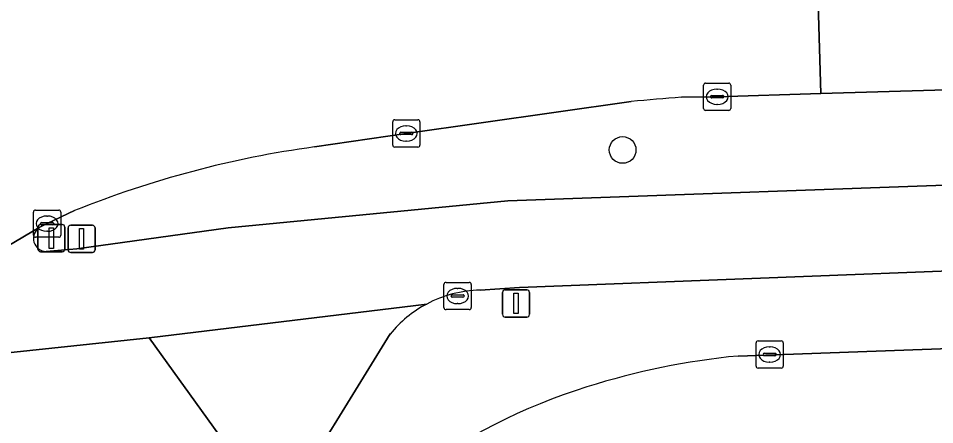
# Model space of a CAD drawing. Extents: x 161084 to 161928, y 385354 to 386522.
# Drawn here: x 161116.1 to 161149.74, y 386454.77 to 386469.69 of the extents above; entities that cross this region are included whole.
import ezdxf

# ---------------------------------------------------------------- set-up
doc = ezdxf.new("R2010")
doc.units = 0
for name, color, linetype in [('IMGEO_Berm_groen', 7, 'Continuous'), ('IMGEO_Boom', 7, 'Continuous'), ('IMGEO_Drukknoppaal', 7, 'Continuous'), ('IMGEO_Fietspad_gesloten', 7, 'Continuous'), ('IMGEO_Kolk', 7, 'Continuous'), ('IMGEO_Lichtmast', 7, 'Continuous'), ('IMGEO_OVBaan_gesloten', 7, 'Continuous'), ('IMGEO_Rijbaan_lokaal_open', 7, 'Continuous'), ('IMGEO_Rioolput', 7, 'Continuous'), ('IMGEO_Verkeersregelinstallatiepaal', 7, 'Continuous'), ('IMGEO_Voetpad_open', 7, 'Continuous')]:
    doc.layers.add(name, color=color, linetype=linetype)

msp = doc.modelspace()

# ---------------------------------------------------------------- linework, layer by layer
at = {"layer": 'IMGEO_Berm_groen'}
for points in [[(161324.488, 386473.029), (161324.174, 386473.019), (161308.878, 386472.496), (161294.413, 386471.969), (161278.948, 386471.456), (161264.494, 386470.965), (161249.014, 386470.423), (161234.54, 386469.929), (161219.072, 386469.405), (161204.61, 386468.919), (161189.602, 386468.4), (161168.592, 386467.689), (161159.524, 386467.368), (161153.509, 386467.159), (161145.56, 386466.922), (161141.753, 386466.809), (161140.444, 386466.789)], [(161117.118, 386461.128), (161118.237, 386461.225), (161123.802, 386461.992), (161134.063, 386462.983), (161152.508, 386463.647), (161176.804, 386464.387), (161190.3, 386464.782), (161209.299, 386465.541), (161259.107, 386467.409), (161318.227, 386469.57)], [(161138.598, 386466.632), (161130.34, 386465.462), (161126.974, 386464.968)], [(161118.161, 386462.631), (161117.152, 386462.151), (161116.86, 386462.007)]]:
    msp.add_lwpolyline(points, dxfattribs=at)
for centre, radius, start, end in [((161144.954, 386402.833), 64.115, 94.03339, 95.68908), ((161132.042, 386428.07), 37.244, 97.8209, 111.8824), ((161117.132, 386461.609), 0.482, 124.3345, 268.3811)]:
    msp.add_arc(centre, radius, start, end, dxfattribs=at)
at = {"layer": 'IMGEO_Boom'}
msp.add_circle((161138.281, 386464.855), 0.489, dxfattribs=at)
at = {"layer": 'IMGEO_Drukknoppaal'}
for p, q in [((161117.923, 386461.193), (161117.923, 386461.993)), ((161117.923, 386461.993), (161117.923, 386461.193)), ((161118.023, 386462.093), (161118.813, 386462.093)), ((161118.813, 386462.093), (161118.023, 386462.093)), ((161118.913, 386461.993), (161118.913, 386461.193)), ((161118.913, 386461.193), (161118.913, 386461.993)), ((161118.813, 386461.093), (161118.023, 386461.093)), ((161118.023, 386461.093), (161118.813, 386461.093))]:
    msp.add_line(p, q, dxfattribs=at)
msp.add_lwpolyline([(161118.343, 386461.968), (161118.493, 386461.968), (161118.493, 386461.218), (161118.343, 386461.218), (161118.343, 386461.968)], dxfattribs=at)
for centre, start, end in [((161118.023, 386461.993), 90, 180), ((161118.023, 386461.993), 90, 180), ((161118.813, 386461.993), 0, 90), ((161118.813, 386461.993), 360, 90), ((161118.023, 386461.193), 180, 270), ((161118.023, 386461.193), 180, 270), ((161118.813, 386461.193), 270, 0), ((161118.813, 386461.193), 270, 0)]:
    msp.add_arc(centre, 0.1, start, end, dxfattribs=at)
at = {"layer": 'IMGEO_Fietspad_gesloten'}
for points in [[(161356.064, 386471.197), (161349.771, 386471.004), (161348.366, 386470.951), (161340.709, 386470.708), (161337.397, 386470.554), (161333.061, 386470.431), (161328.488, 386470.039), (161324.656, 386469.71), (161323.568, 386469.636), (161318.227, 386469.57), (161259.107, 386467.409), (161209.299, 386465.541), (161190.3, 386464.782), (161176.804, 386464.387), (161152.508, 386463.647), (161134.063, 386462.983), (161123.802, 386461.992), (161118.237, 386461.225), (161117.118, 386461.128)], [(161133.048, 386459.715), (161134.497, 386459.803), (161152.195, 386460.489), (161294.6, 386465.615), (161295.411, 386465.645), (161322.752, 386466.655), (161341.262, 386467.223), (161348.14, 386467.407), (161350.229, 386467.481), (161356.184, 386467.639), (161356.064, 386471.197)], [(161116.86, 386462.007), (161115.722, 386461.335)], [(161111.555, 386456.967), (161120.9, 386457.962), (161131.088, 386459.2)], [(161131.088, 386459.2), (161120.9, 386457.962), (161123.486, 386454.374), (161123.011, 386452.691), (161120.925, 386448.94), (161119.119, 386444.911), (161117.604, 386440.708), (161117.274, 386439.779)], [(161125.569, 386451.333), (161129.745, 386458.101)]]:
    msp.add_lwpolyline(points, dxfattribs=at)
for centre, radius, start, end in [((161117.132, 386461.609), 0.482, 124.3345, 268.3811), ((161133.164, 386455.285), 4.431, 91.5042, 117.9397), ((161133.162, 386455.295), 4.421, 117.9759, 140.6122)]:
    msp.add_arc(centre, radius, start, end, dxfattribs=at)
at = {"layer": 'IMGEO_Kolk'}
for p, q in [((161141.327, 386467.309), (161142.179, 386467.309)), ((161141.252, 386466.383), (161141.252, 386467.235)), ((161141.74, 386467.089), (161141.765, 386467.089)), ((161142.253, 386467.235), (161142.253, 386466.383)), ((161141.511, 386466.803), (161141.511, 386466.815)), ((161141.949, 386466.766), (161141.551, 386466.766)), ((161141.554, 386466.852), (161141.952, 386466.852)), ((161141.995, 386466.815), (161141.995, 386466.803)), ((161142.179, 386466.309), (161141.327, 386466.309)), ((161141.763, 386466.529), (161141.738, 386466.529)), ((161129.839, 386465.036), (161129.839, 386465.888)), ((161129.914, 386465.962), (161130.766, 386465.962)), ((161130.327, 386465.742), (161130.352, 386465.742)), ((161130.84, 386465.888), (161130.84, 386465.036)), ((161130.098, 386465.456), (161130.098, 386465.468)), ((161130.536, 386465.419), (161130.138, 386465.419)), ((161130.141, 386465.505), (161130.539, 386465.505)), ((161130.582, 386465.468), (161130.582, 386465.456)), ((161130.766, 386464.962), (161129.914, 386464.962)), ((161130.35, 386465.182), (161130.325, 386465.182)), ((161116.726, 386462.651), (161117.578, 386462.651)), ((161116.651, 386461.725), (161116.651, 386462.577)), ((161117.139, 386462.431), (161117.164, 386462.431)), ((161117.652, 386462.577), (161117.652, 386461.725)), ((161116.91, 386462.145), (161116.91, 386462.157)), ((161117.348, 386462.108), (161116.95, 386462.108)), ((161116.953, 386462.194), (161117.351, 386462.194)), ((161117.394, 386462.157), (161117.394, 386462.145)), ((161117.578, 386461.651), (161116.726, 386461.651)), ((161117.162, 386461.871), (161117.137, 386461.871)), ((161143.179, 386456.922), (161143.179, 386457.774)), ((161143.254, 386457.848), (161144.106, 386457.848)), ((161143.667, 386457.628), (161143.692, 386457.628)), ((161144.18, 386457.774), (161144.18, 386456.922)), ((161143.438, 386457.342), (161143.438, 386457.354)), ((161143.876, 386457.305), (161143.478, 386457.305)), ((161143.481, 386457.391), (161143.879, 386457.391)), ((161143.922, 386457.354), (161143.922, 386457.342)), ((161143.69, 386457.068), (161143.665, 386457.068)), ((161144.106, 386456.848), (161143.254, 386456.848))]:
    msp.add_line(p, q, dxfattribs=at)
for points in [[(161141.327, 386467.309), (161142.179, 386467.309)], [(161141.252, 386466.383), (161141.252, 386467.235)], [(161142.253, 386467.235), (161142.253, 386466.383)], [(161142.179, 386466.309), (161141.327, 386466.309)], [(161129.839, 386465.036), (161129.839, 386465.888)], [(161129.914, 386465.962), (161130.766, 386465.962)], [(161130.84, 386465.888), (161130.84, 386465.036)], [(161130.766, 386464.962), (161129.914, 386464.962)], [(161116.726, 386462.651), (161117.578, 386462.651)], [(161116.651, 386461.725), (161116.651, 386462.577)], [(161117.652, 386462.577), (161117.652, 386461.725)], [(161117.578, 386461.651), (161116.726, 386461.651)], [(161143.179, 386456.922), (161143.179, 386457.774)], [(161143.254, 386457.848), (161144.106, 386457.848)], [(161144.18, 386457.774), (161144.18, 386456.922)], [(161144.106, 386456.848), (161143.254, 386456.848)]]:
    msp.add_lwpolyline(points, dxfattribs=at)
for centre, radius, start, end in [((161141.329, 386467.233), 0.0765, 91.552, 178.448), ((161141.329, 386467.233), 0.0765, 91.552, 178.448), ((161142.177, 386467.233), 0.0765, 1.552, 88.448), ((161142.177, 386467.233), 0.0765, 1.552, 88.448), ((161141.551, 386466.812), 0.0403, 85.8775, 175.7526), ((161141.548, 386466.802), 0.0366, 178.938, 274.7102), ((161141.952, 386466.809), 0.043, 264.8664, 352.4533), ((161141.956, 386466.814), 0.0386, 1.7309, 96.639), ((161141.329, 386466.385), 0.0765, 181.552, 268.448), ((161141.329, 386466.385), 0.0765, 181.552, 268.448), ((161142.177, 386466.385), 0.0765, 271.552, 358.448), ((161142.177, 386466.385), 0.0765, 271.552, 358.448), ((161129.916, 386465.886), 0.0765, 91.552, 178.448), ((161129.916, 386465.886), 0.0765, 91.552, 178.448), ((161130.764, 386465.886), 0.0765, 1.552, 88.448), ((161130.764, 386465.886), 0.0765, 1.552, 88.448), ((161130.138, 386465.465), 0.0403, 85.8775, 175.7526), ((161130.135, 386465.455), 0.0366, 178.938, 274.7102), ((161130.539, 386465.462), 0.043, 264.8664, 352.4533), ((161130.543, 386465.467), 0.0386, 1.7309, 96.639), ((161129.916, 386465.038), 0.0765, 181.552, 268.448), ((161129.916, 386465.038), 0.0765, 181.552, 268.448), ((161130.764, 386465.038), 0.0765, 271.552, 358.448), ((161130.764, 386465.038), 0.0765, 271.552, 358.448), ((161116.728, 386462.575), 0.0765, 91.552, 178.448), ((161116.728, 386462.575), 0.0765, 91.552, 178.448), ((161117.576, 386462.575), 0.0765, 1.552, 88.448), ((161117.576, 386462.575), 0.0765, 1.552, 88.448), ((161116.95, 386462.154), 0.0403, 85.8775, 175.7526), ((161116.947, 386462.144), 0.0366, 178.938, 274.7102), ((161117.351, 386462.151), 0.043, 264.8664, 352.4533), ((161117.355, 386462.156), 0.0386, 1.7309, 96.639), ((161116.728, 386461.727), 0.0765, 181.552, 268.448), ((161116.728, 386461.727), 0.0765, 181.552, 268.448), ((161117.576, 386461.727), 0.0765, 271.552, 358.448), ((161117.576, 386461.727), 0.0765, 271.552, 358.448), ((161143.256, 386457.772), 0.0765, 91.552, 178.448), ((161143.256, 386457.772), 0.0765, 91.552, 178.448), ((161144.104, 386457.772), 0.0765, 1.552, 88.448), ((161144.104, 386457.772), 0.0765, 1.552, 88.448), ((161143.478, 386457.351), 0.0403, 85.8775, 175.7526), ((161143.475, 386457.341), 0.0366, 178.938, 274.7102), ((161143.879, 386457.348), 0.043, 264.8664, 352.4533), ((161143.883, 386457.353), 0.0386, 1.7309, 96.639), ((161143.256, 386456.924), 0.0765, 181.552, 268.448), ((161143.256, 386456.924), 0.0765, 181.552, 268.448), ((161144.104, 386456.924), 0.0765, 271.552, 358.448), ((161144.104, 386456.924), 0.0765, 271.552, 358.448)]:
    msp.add_arc(centre, radius, start, end, dxfattribs=at)
for centre, major_axis, ratio, start_param, end_param in [((161141.739, 386466.809), (-0.387, 0.002), 0.722429, 4.712389, 7.853982), ((161141.764, 386466.809), (-0.39, 0.002), 0.717154, 1.570796, 4.712389), ((161130.326, 386465.462), (-0.387, 0.002), 0.722429, 4.712389, 7.853982), ((161130.351, 386465.462), (-0.39, 0.002), 0.717154, 1.570796, 4.712389), ((161117.138, 386462.151), (-0.387, 0.002), 0.722429, 4.712389, 7.853982), ((161117.163, 386462.151), (-0.39, 0.002), 0.717154, 1.570796, 4.712389), ((161143.666, 386457.348), (-0.387, 0.002), 0.722429, 4.712389, 7.853982), ((161143.691, 386457.348), (-0.39, 0.002), 0.717154, 1.570796, 4.712389)]:
    msp.add_ellipse(centre, major_axis=major_axis, ratio=ratio, start_param=start_param, end_param=end_param, dxfattribs=at)
at = {"layer": 'IMGEO_Lichtmast'}
for p, q in [((161133.872, 386458.823), (161133.872, 386459.623)), ((161133.872, 386459.623), (161133.872, 386458.823)), ((161133.972, 386459.723), (161134.762, 386459.723)), ((161134.762, 386459.723), (161133.972, 386459.723)), ((161134.862, 386459.623), (161134.862, 386458.823)), ((161134.862, 386458.823), (161134.862, 386459.623)), ((161134.762, 386458.723), (161133.972, 386458.723)), ((161133.972, 386458.723), (161134.762, 386458.723))]:
    msp.add_line(p, q, dxfattribs=at)
msp.add_lwpolyline([(161134.292, 386459.598), (161134.442, 386459.598), (161134.442, 386458.848), (161134.292, 386458.848), (161134.292, 386459.598)], dxfattribs=at)
for centre, start, end in [((161133.972, 386459.623), 90, 180), ((161133.972, 386459.623), 90, 180), ((161134.762, 386459.623), 0, 90), ((161134.762, 386459.623), 360, 90), ((161133.972, 386458.823), 180, 270), ((161133.972, 386458.823), 180, 270), ((161134.762, 386458.823), 270, 0), ((161134.762, 386458.823), 270, 0)]:
    msp.add_arc(centre, 0.1, start, end, dxfattribs=at)
at = {"layer": 'IMGEO_OVBaan_gesloten'}
for points in [[(161211.751, 386475.863), (161173.719, 386474.54), (161162.054, 386474.123), (161153.946, 386473.827), (161150.203, 386473.711), (161145.358, 386473.541), (161145.56, 386466.922), (161153.509, 386467.159), (161159.524, 386467.368), (161168.592, 386467.689), (161189.602, 386468.4), (161204.61, 386468.919), (161219.072, 386469.405)], [(161140.444, 386466.789), (161141.753, 386466.809), (161145.56, 386466.922), (161145.358, 386473.541), (161122.196, 386472.727), (161104.723, 386472.104), (161098.661, 386471.888), (161100.078, 386469.79), (161101.453, 386459.362)], [(161126.974, 386464.968), (161130.34, 386465.462), (161138.598, 386466.632)], [(161115.722, 386461.335), (161116.86, 386462.007), (161117.152, 386462.151), (161118.161, 386462.631)]]:
    msp.add_lwpolyline(points, dxfattribs=at)
for centre, radius, start, end in [((161144.954, 386402.833), 64.115, 94.03339, 95.68908), ((161132.042, 386428.07), 37.244, 97.8209, 111.8824)]:
    msp.add_arc(centre, radius, start, end, dxfattribs=at)
at = {"layer": 'IMGEO_Rijbaan_lokaal_open'}
msp.add_lwpolyline([(161289.147, 386459.099), (161295.633, 386459.33), (161295.516, 386462.834), (161142.519, 386457.293)], dxfattribs=at)
for centre, radius, start, end in [((161145.129, 386430.347), 27.072, 95.5328, 107.5433), ((161143.823, 386434.519), 22.701, 107.5738, 144.2924)]:
    msp.add_arc(centre, radius, start, end, dxfattribs=at)
at = {"layer": 'IMGEO_Rioolput'}
for p, q in [((161131.722, 386459.069), (161131.722, 386459.921)), ((161131.797, 386459.995), (161132.649, 386459.995)), ((161132.723, 386459.921), (161132.723, 386459.069)), ((161132.21, 386459.775), (161132.235, 386459.775)), ((161131.981, 386459.489), (161131.981, 386459.501)), ((161132.419, 386459.452), (161132.021, 386459.452)), ((161132.024, 386459.538), (161132.422, 386459.538)), ((161132.465, 386459.501), (161132.465, 386459.489)), ((161132.649, 386458.995), (161131.797, 386458.995)), ((161132.233, 386459.215), (161132.208, 386459.215))]:
    msp.add_line(p, q, dxfattribs=at)
for points in [[(161131.722, 386459.069), (161131.722, 386459.921)], [(161131.797, 386459.995), (161132.649, 386459.995)], [(161132.723, 386459.921), (161132.723, 386459.069)], [(161132.649, 386458.995), (161131.797, 386458.995)]]:
    msp.add_lwpolyline(points, dxfattribs=at)
for centre, radius, start, end in [((161131.799, 386459.919), 0.0765, 91.552, 178.448), ((161131.799, 386459.919), 0.0765, 91.552, 178.448), ((161132.647, 386459.919), 0.0765, 1.552, 88.448), ((161132.647, 386459.919), 0.0765, 1.552, 88.448), ((161132.021, 386459.498), 0.0403, 85.8775, 175.7526), ((161132.018, 386459.488), 0.0366, 178.938, 274.7102), ((161132.422, 386459.495), 0.043, 264.8664, 352.4533), ((161132.426, 386459.5), 0.0386, 1.7309, 96.639), ((161131.799, 386459.071), 0.0765, 181.552, 268.448), ((161131.799, 386459.071), 0.0765, 181.552, 268.448), ((161132.647, 386459.071), 0.0765, 271.552, 358.448), ((161132.647, 386459.071), 0.0765, 271.552, 358.448)]:
    msp.add_arc(centre, radius, start, end, dxfattribs=at)
for centre, major_axis, ratio, start_param, end_param in [((161132.209, 386459.495), (-0.387, 0.002), 0.722429, 4.712389, 7.853982), ((161132.234, 386459.495), (-0.39, 0.002), 0.717154, 1.570796, 4.712389)]:
    msp.add_ellipse(centre, major_axis=major_axis, ratio=ratio, start_param=start_param, end_param=end_param, dxfattribs=at)
at = {"layer": 'IMGEO_Verkeersregelinstallatiepaal'}
for p, q in [((161116.813, 386461.219), (161116.813, 386462.019)), ((161116.813, 386462.019), (161116.813, 386461.219)), ((161116.913, 386462.119), (161117.703, 386462.119)), ((161117.703, 386462.119), (161116.913, 386462.119)), ((161117.803, 386462.019), (161117.803, 386461.219)), ((161117.803, 386461.219), (161117.803, 386462.019)), ((161117.703, 386461.119), (161116.913, 386461.119)), ((161116.913, 386461.119), (161117.703, 386461.119))]:
    msp.add_line(p, q, dxfattribs=at)
msp.add_lwpolyline([(161117.233, 386461.994), (161117.383, 386461.994), (161117.383, 386461.244), (161117.233, 386461.244), (161117.233, 386461.994)], dxfattribs=at)
for centre, start, end in [((161116.913, 386462.019), 90, 180), ((161116.913, 386462.019), 90, 180), ((161117.703, 386462.019), 0, 90), ((161117.703, 386462.019), 360, 90), ((161116.913, 386461.219), 180, 270), ((161116.913, 386461.219), 180, 270), ((161117.703, 386461.219), 270, 0), ((161117.703, 386461.219), 270, 0)]:
    msp.add_arc(centre, 0.1, start, end, dxfattribs=at)
at = {"layer": 'IMGEO_Voetpad_open'}
for points in [[(161295.516, 386462.834), (161295.411, 386465.645), (161294.6, 386465.615), (161152.195, 386460.489), (161134.497, 386459.803), (161133.048, 386459.715)], [(161142.519, 386457.293), (161295.516, 386462.834)], [(161109.174, 386447.398), (161109.288, 386444.374), (161109.391, 386441.15), (161109.466, 386439.912), (161111.052, 386427.816), (161112.925, 386413.597), (161114.138, 386404.484), (161118.398, 386405.074), (161113.746, 386440.205), (161117.604, 386440.708), (161119.119, 386444.911), (161120.925, 386448.94), (161123.011, 386452.691), (161123.486, 386454.374), (161120.9, 386457.962), (161111.555, 386456.967)], [(161129.745, 386458.101), (161125.569, 386451.333), (161124.122, 386448.665), (161123.163, 386446.743), (161122.42, 386445.072), (161120.664, 386440.402), (161121.626, 386440.067)]]:
    msp.add_lwpolyline(points, dxfattribs=at)
for centre, radius, start, end in [((161133.164, 386455.285), 4.431, 91.5042, 117.9397), ((161133.162, 386455.295), 4.421, 117.9759, 140.6122), ((161145.129, 386430.347), 27.072, 95.5328, 107.5433), ((161143.823, 386434.519), 22.701, 107.5738, 144.2924)]:
    msp.add_arc(centre, radius, start, end, dxfattribs=at)

doc.saveas('drawing.dxf')
